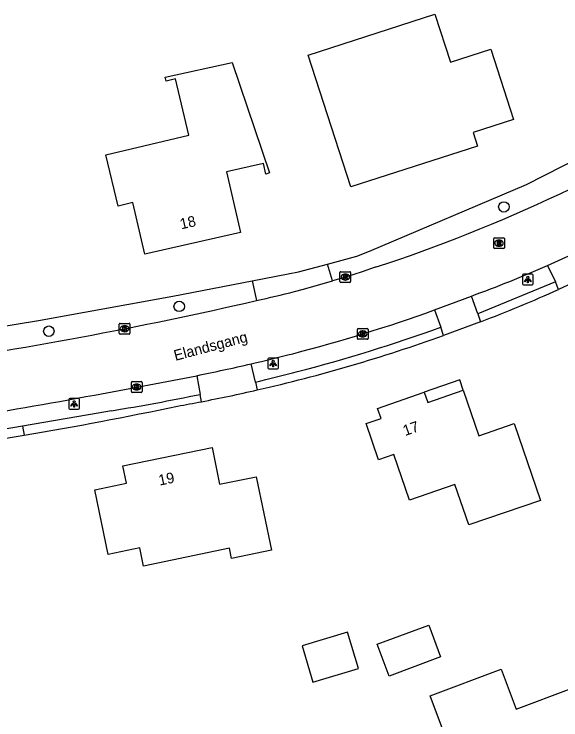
# Model space of a CAD drawing. Extents: x 162675 to 163482, y 379761 to 381227.
# Drawn here: x 163201.6 to 163252.7, y 380752.6 to 380818.6 of the extents above; entities that cross this region are included whole.
import ezdxf

# ---------------------------------------------------------------- set-up
doc = ezdxf.new("R2010")
doc.units = 0
for name, color, linetype in [('IMGEO_Berm_groen', 7, 'Continuous'), ('IMGEO_Boom', 7, 'Continuous'), ('IMGEO_Haag', 7, 'Continuous'), ('IMGEO_Kolk', 7, 'Continuous'), ('IMGEO_Lichtpunt', 7, 'Continuous'), ('IMGEO_Openbare_ruimte_label', 7, 'Continuous'), ('IMGEO_Pand', 7, 'Continuous'), ('IMGEO_Pand_nummerreeks', 7, 'Continuous'), ('IMGEO_Pand_overbouw', 7, 'Continuous'), ('IMGEO_Pand_vergunning_verleend', 7, 'Continuous'), ('IMGEO_Parkeervlak_halfverhard', 7, 'Continuous'), ('IMGEO_Rijbaan_lokaal_gesloten', 7, 'Continuous'), ('IMGEO_Rijbaan_lokaal_onverhard', 7, 'Continuous'), ('IMGEO_Rioolput', 7, 'Continuous'), ('IMGEO_Voetpad_halfverhard', 7, 'Continuous'), ('IMGEO_Voetpad_open', 7, 'Continuous')]:
    doc.layers.add(name, color=color, linetype=linetype)

msp = doc.modelspace()

# ---------------------------------------------------------------- linework, layer by layer
at = {"layer": 'IMGEO_Berm_groen'}
for points in [[(163230.868, 380795.207), (163233.609, 380795.947), (163234.804, 380796.412), (163249.489, 380802.652), (163259.718, 380807.867), (163268.827, 380813.377)], [(163173.288, 380785.441), (163177.861, 380785.922), (163181.694, 380786.429), (163187.844, 380787.314), (163203.861, 380789.941), (163216.422, 380792.223), (163223.823, 380793.651)]]:
    msp.add_lwpolyline(points, dxfattribs=at)
at = {"layer": 'IMGEO_Boom'}
for centre in [(163247.37, 380800.564), (163217.009, 380791.259), (163204.814, 380788.94)]:
    msp.add_circle(centre, 0.489, dxfattribs=at)
at = {"layer": 'IMGEO_Haag'}
for centre, radius, start, end in [((163195.538, 380919.917), 139.248, 290.89313, 294.13752), ((163190.309, 380931.997), 152.395, 282.88947, 289.71606), ((163140.316, 381145.611), 371.646, 279.63266, 281.88343), ((163191.939, 380923.234), 143.482, 279.99656, 280.90574)]:
    msp.add_arc(centre, radius, start, end, dxfattribs=at)
at = {"layer": 'IMGEO_Kolk'}
for p, q in [((163232.041, 380793.576), (163232.041, 380794.428)), ((163232.116, 380794.502), (163232.968, 380794.502)), ((163233.042, 380794.428), (163233.042, 380793.576)), ((163232.552, 380793.722), (163232.527, 380793.722)), ((163232.529, 380794.282), (163232.554, 380794.282)), ((163232.968, 380793.502), (163232.116, 380793.502)), ((163211.475, 380789.669), (163212.327, 380789.669)), ((163211.4, 380788.743), (163211.4, 380789.595)), ((163211.888, 380789.449), (163211.913, 380789.449)), ((163212.401, 380789.595), (163212.401, 380788.743)), ((163233.67, 380788.26), (163233.67, 380789.112)), ((163233.745, 380789.186), (163234.597, 380789.186)), ((163234.671, 380789.112), (163234.671, 380788.26)), ((163212.327, 380788.669), (163211.475, 380788.669)), ((163211.911, 380788.889), (163211.886, 380788.889)), ((163234.181, 380788.406), (163234.156, 380788.406)), ((163234.158, 380788.966), (163234.183, 380788.966)), ((163234.597, 380788.186), (163233.745, 380788.186)), ((163212.53, 380783.293), (163212.53, 380784.145)), ((163212.605, 380784.219), (163213.457, 380784.219)), ((163213.018, 380783.999), (163213.043, 380783.999)), ((163213.531, 380784.145), (163213.531, 380783.293)), ((163213.457, 380783.219), (163212.605, 380783.219)), ((163213.041, 380783.439), (163213.016, 380783.439))]:
    msp.add_line(p, q, dxfattribs=at)
for points in [[(163232.041, 380793.576), (163232.041, 380794.428)], [(163232.116, 380794.502), (163232.968, 380794.502)], [(163233.042, 380794.428), (163233.042, 380793.576)], [(163232.362, 380794.202), (163232.485, 380794.202), (163232.485, 380794.051), (163232.615, 380794.202), (163232.779, 380794.202), (163232.633, 380794.051), (163232.786, 380793.802), (163232.634, 380793.802), (163232.549, 380793.966), (163232.485, 380793.899), (163232.485, 380793.802), (163232.362, 380793.802), (163232.362, 380794.202)], [(163232.968, 380793.502), (163232.116, 380793.502)], [(163211.475, 380789.669), (163212.327, 380789.669)], [(163211.4, 380788.743), (163211.4, 380789.595)], [(163211.721, 380789.369), (163211.844, 380789.369), (163211.844, 380789.218), (163211.974, 380789.369), (163212.138, 380789.369), (163211.992, 380789.218), (163212.145, 380788.969), (163211.993, 380788.969), (163211.908, 380789.133), (163211.844, 380789.066), (163211.844, 380788.969), (163211.721, 380788.969), (163211.721, 380789.369)], [(163212.401, 380789.595), (163212.401, 380788.743)], [(163233.67, 380788.26), (163233.67, 380789.112)], [(163233.745, 380789.186), (163234.597, 380789.186)], [(163234.671, 380789.112), (163234.671, 380788.26)], [(163212.327, 380788.669), (163211.475, 380788.669)], [(163233.991, 380788.886), (163234.114, 380788.886), (163234.114, 380788.735), (163234.244, 380788.886), (163234.408, 380788.886), (163234.262, 380788.735), (163234.415, 380788.486), (163234.263, 380788.486), (163234.178, 380788.65), (163234.114, 380788.583), (163234.114, 380788.486), (163233.991, 380788.486), (163233.991, 380788.886)], [(163234.597, 380788.186), (163233.745, 380788.186)], [(163212.53, 380783.293), (163212.53, 380784.145)], [(163212.605, 380784.219), (163213.457, 380784.219)], [(163212.851, 380783.919), (163212.974, 380783.919), (163212.974, 380783.768), (163213.104, 380783.919), (163213.268, 380783.919), (163213.122, 380783.768), (163213.275, 380783.519), (163213.123, 380783.519), (163213.038, 380783.683), (163212.974, 380783.616), (163212.974, 380783.519), (163212.851, 380783.519), (163212.851, 380783.919)], [(163213.531, 380784.145), (163213.531, 380783.293)], [(163213.457, 380783.219), (163212.605, 380783.219)]]:
    msp.add_lwpolyline(points, dxfattribs=at)
for centre, start, end in [((163232.118, 380794.426), 91.55205, 178.44795), ((163232.118, 380794.426), 91.55205, 178.44795), ((163232.966, 380794.426), 1.55205, 88.44795), ((163232.966, 380794.426), 1.55205, 88.44795), ((163232.118, 380793.578), 181.55205, 268.44795), ((163232.118, 380793.578), 181.55205, 268.44795), ((163232.966, 380793.578), 271.55205, 358.44795), ((163232.966, 380793.578), 271.55205, 358.44795), ((163211.477, 380789.593), 91.55205, 178.44795), ((163211.477, 380789.593), 91.55205, 178.44795), ((163212.325, 380789.593), 1.55205, 88.44795), ((163212.325, 380789.593), 1.55205, 88.44795), ((163233.747, 380789.11), 91.55205, 178.44795), ((163233.747, 380789.11), 91.55205, 178.44795), ((163234.595, 380789.11), 1.55205, 88.44795), ((163234.595, 380789.11), 1.55205, 88.44795), ((163211.477, 380788.745), 181.55205, 268.44795), ((163211.477, 380788.745), 181.55205, 268.44795), ((163212.325, 380788.745), 271.55205, 358.44795), ((163212.325, 380788.745), 271.55205, 358.44795), ((163233.747, 380788.262), 181.55205, 268.44795), ((163233.747, 380788.262), 181.55205, 268.44795), ((163234.595, 380788.262), 271.55205, 358.44795), ((163234.595, 380788.262), 271.55205, 358.44795), ((163212.607, 380784.143), 91.55205, 178.44795), ((163212.607, 380784.143), 91.55205, 178.44795), ((163213.455, 380784.143), 1.55205, 88.44795), ((163213.455, 380784.143), 1.55205, 88.44795), ((163212.607, 380783.295), 181.55205, 268.44795), ((163212.607, 380783.295), 181.55205, 268.44795), ((163213.455, 380783.295), 271.55205, 358.44795), ((163213.455, 380783.295), 271.55205, 358.44795)]:
    msp.add_arc(centre, 0.0765, start, end, dxfattribs=at)
for centre, major_axis, ratio, start_param, end_param in [((163232.528, 380794.002), (-0.387, 0.002), 0.722429, 4.712389, 7.853982), ((163232.553, 380794.002), (-0.39, 0.002), 0.717154, 1.570796, 4.712389), ((163211.887, 380789.169), (-0.387, 0.002), 0.722429, 4.712389, 7.853982), ((163211.912, 380789.169), (-0.39, 0.002), 0.717154, 1.570796, 4.712389), ((163234.157, 380788.686), (-0.387, 0.002), 0.722429, 4.712389, 7.853982), ((163234.182, 380788.686), (-0.39, 0.002), 0.717154, 1.570796, 4.712389), ((163213.017, 380783.719), (-0.387, 0.002), 0.722429, 4.712389, 7.853982), ((163213.042, 380783.719), (-0.39, 0.002), 0.717154, 1.570796, 4.712389)]:
    msp.add_ellipse(centre, major_axis=major_axis, ratio=ratio, start_param=start_param, end_param=end_param, dxfattribs=at)
at = {"layer": 'IMGEO_Lichtpunt'}
for p, q in [((163249.115, 380794.181), (163249.115, 380793.374)), ((163249.115, 380794.181), (163249.115, 380793.374)), ((163250.017, 380794.276), (163249.209, 380794.276)), ((163250.017, 380794.276), (163249.209, 380794.276)), ((163250.111, 380793.374), (163250.111, 380794.181)), ((163250.111, 380793.374), (163250.111, 380794.181)), ((163249.209, 380793.28), (163250.017, 380793.28)), ((163249.209, 380793.28), (163250.017, 380793.28)), ((163226.196, 380786.412), (163225.388, 380786.412)), ((163226.196, 380786.412), (163225.388, 380786.412)), ((163225.294, 380786.317), (163225.294, 380785.51)), ((163225.294, 380786.317), (163225.294, 380785.51)), ((163226.29, 380785.51), (163226.29, 380786.317)), ((163226.29, 380785.51), (163226.29, 380786.317)), ((163225.388, 380785.416), (163226.196, 380785.416)), ((163225.388, 380785.416), (163226.196, 380785.416)), ((163206.691, 380782.542), (163206.691, 380781.735)), ((163206.691, 380782.542), (163206.691, 380781.735)), ((163207.593, 380782.637), (163206.785, 380782.637)), ((163207.593, 380782.637), (163206.785, 380782.637)), ((163207.687, 380781.735), (163207.687, 380782.542)), ((163207.687, 380781.735), (163207.687, 380782.542)), ((163206.785, 380781.641), (163207.593, 380781.641)), ((163206.785, 380781.641), (163207.593, 380781.641))]:
    msp.add_line(p, q, dxfattribs=at)
for points in [[(163249.489, 380793.845), (163249.528, 380793.817), (163249.34, 380793.555), (163249.302, 380793.582), (163249.489, 380793.845)], [(163249.591, 380793.797), (163249.638, 380793.797), (163249.638, 380793.475), (163249.591, 380793.475), (163249.591, 380793.797)], [(163249.701, 380793.817), (163249.739, 380793.844), (163249.926, 380793.582), (163249.887, 380793.554), (163249.701, 380793.817)], [(163225.668, 380785.981), (163225.707, 380785.953), (163225.519, 380785.691), (163225.481, 380785.718), (163225.668, 380785.981)], [(163225.77, 380785.933), (163225.817, 380785.933), (163225.817, 380785.611), (163225.77, 380785.611), (163225.77, 380785.933)], [(163225.88, 380785.953), (163225.918, 380785.98), (163226.105, 380785.718), (163226.066, 380785.69), (163225.88, 380785.953)], [(163207.065, 380782.206), (163207.104, 380782.178), (163206.916, 380781.916), (163206.878, 380781.943), (163207.065, 380782.206)], [(163207.167, 380782.158), (163207.214, 380782.158), (163207.214, 380781.836), (163207.167, 380781.836), (163207.167, 380782.158)], [(163207.277, 380782.178), (163207.315, 380782.205), (163207.502, 380781.943), (163207.463, 380781.915), (163207.277, 380782.178)]]:
    msp.add_lwpolyline(points, dxfattribs=at)
for centre in [(163249.614, 380793.979), (163225.793, 380786.115), (163207.19, 380782.34)]:
    msp.add_circle(centre, 0.0994, dxfattribs=at)
for centre, start, end in [((163249.209, 380794.181), 90, 180), ((163249.209, 380794.181), 90, 180), ((163250.017, 380794.181), 0, 90), ((163250.017, 380794.181), 0, 90), ((163249.209, 380793.374), 180, 270), ((163249.209, 380793.374), 180, 270), ((163250.017, 380793.374), 270, 0), ((163250.017, 380793.374), 270, 360), ((163225.388, 380786.317), 90, 180), ((163225.388, 380786.317), 90, 180), ((163226.196, 380786.317), 0, 90), ((163226.196, 380786.317), 0, 90), ((163225.388, 380785.51), 180, 270), ((163225.388, 380785.51), 180, 270), ((163226.196, 380785.51), 270, 0), ((163226.196, 380785.51), 270, 360), ((163206.785, 380782.542), 90, 180), ((163206.785, 380782.542), 90, 180), ((163207.593, 380782.542), 0, 90), ((163207.593, 380782.542), 0, 90), ((163206.785, 380781.735), 180, 270), ((163206.785, 380781.735), 180, 270), ((163207.593, 380781.735), 270, 0), ((163207.593, 380781.735), 270, 360)]:
    msp.add_arc(centre, 0.0946, start, end, dxfattribs=at)
at = {"layer": 'IMGEO_Pand'}
for points in [[(163225.467, 380803.755), (163225.104, 380803.641), (163224.879, 380804.63), (163221.435, 380803.846), (163222.729, 380798.184), (163213.798, 380796.144), (163212.678, 380800.983), (163211.287, 380800.647), (163210.155, 380805.438), (163217.9, 380807.267), (163216.658, 380812.528), (163215.786, 380812.322), (163215.7, 380812.687), (163221.949, 380814.079), (163225.467, 380803.755)], [(163242.8, 380774.592), (163238.537, 380773.133), (163237.079, 380777.396), (163235.652, 380776.908), (163234.487, 380780.311), (163235.891, 380780.758), (163235.561, 380781.702), (163239.928, 380783.229), (163240.253, 380782.281), (163243.576, 380783.412), (163245.019, 380779.155), (163248.332, 380780.297), (163250.792, 380773.113), (163244.091, 380770.819), (163242.8, 380774.592)], [(163221.909, 380767.674), (163221.701, 380768.655), (163213.679, 380766.955), (163213.313, 380768.669), (163210.372, 380768.041), (163209.126, 380774.107), (163212.075, 380774.716), (163211.744, 380776.336), (163220.088, 380778.06), (163220.781, 380774.626), (163224.215, 380775.324), (163225.644, 380768.451), (163221.909, 380767.674)], [(163240.353, 380761.442), (163241.455, 380758.477), (163236.639, 380756.687), (163235.537, 380759.653), (163240.353, 380761.442)], [(163228.495, 380759.519), (163229.52, 380756.102), (163233.777, 380757.379), (163232.752, 380760.796), (163228.495, 380759.519)], [(163247.112, 380757.329), (163248.511, 380753.586), (163253.659, 380755.51), (163254.884, 380752.235), (163256.298, 380752.763), (163257.331, 380750), (163257.558, 380749.394), (163256.169, 380748.87), (163256.521, 380747.934), (163248.914, 380745.076), (163247.693, 380748.359), (163246.755, 380748.011), (163246.407, 380748.945), (163243.125, 380747.725), (163242.279, 380750), (163240.475, 380754.848), (163247.112, 380757.329)]]:
    msp.add_lwpolyline(points, dxfattribs=at)
at = {"layer": 'IMGEO_Pand_overbouw'}
msp.add_lwpolyline([(163243.576, 380783.412), (163243.259, 380784.391), (163239.928, 380783.229), (163240.253, 380782.281)], close=True, dxfattribs=at)
at = {"layer": 'IMGEO_Pand_vergunning_verleend'}
msp.add_lwpolyline([(163229.073, 380814.769), (163240.915, 380818.595), (163242.371, 380814.088), (163246.159, 380815.312), (163248.278, 380808.753), (163244.49, 380807.529), (163244.902, 380806.254), (163233.06, 380802.429), (163229.073, 380814.769)], dxfattribs=at)
at = {"layer": 'IMGEO_Parkeervlak_halfverhard'}
for points in [[(163252.2, 380793.545), (163244.926, 380790.553)], [(163210.662, 380781.496), (163209.424, 380781.271), (163202.358, 380780.058)]]:
    msp.add_lwpolyline(points, dxfattribs=at)
for centre, radius, start, end in [((163187.829, 380938.74), 158.77, 284.68701, 289.74283), ((163179.238, 380973.675), 194.742, 283.32805, 284.52602), ((163179.848, 380971.367), 192.355, 279.21818, 281.73164)]:
    msp.add_arc(centre, radius, start, end, dxfattribs=at)
at = {"layer": 'IMGEO_Rijbaan_lokaal_gesloten'}
for points in [[(163251.462, 380795.09), (163254.808, 380796.619)], [(163235.335, 380794.916), (163234.122, 380794.496), (163232.546, 380794.003), (163231.337, 380793.654)], [(163227.797, 380792.637), (163228.639, 380792.877), (163231.337, 380793.654)], [(163240.895, 380790.923), (163244.329, 380792.222)], [(163209.09, 380782.97), (163218.641, 380784.779)]]:
    msp.add_lwpolyline(points, dxfattribs=at)
for centre, radius, start, end in [((163190.18, 380933.564), 145.816, 288.03946, 302.61666), ((163205.38, 380899.396), 114.032, 289.97203, 293.83561), ((163136.072, 381176.052), 394.234, 282.92284, 283.45409), ((163133.189, 381188.114), 406.635, 278.20603, 282.93874), ((163188.694, 380936.607), 154.754, 284.57899, 289.71338), ((163179.359, 380977.794), 196.969, 283.01906, 284.19138), ((163178.537, 380981.082), 200.358, 281.54653, 283.03629), ((163130.674, 381199.952), 424.291, 278.87006, 280.65045)]:
    msp.add_arc(centre, radius, start, end, dxfattribs=at)
at = {"layer": 'IMGEO_Rijbaan_lokaal_onverhard'}
for points in [[(163223.823, 380793.651), (163227.184, 380794.299), (163228.163, 380794.477), (163230.868, 380795.207)], [(163231.337, 380793.654), (163230.868, 380795.207)], [(163223.823, 380793.651), (163224.238, 380791.803)]]:
    msp.add_lwpolyline(points, dxfattribs=at)
at = {"layer": 'IMGEO_Rioolput'}
for p, q in [((163246.419, 380796.746), (163246.419, 380797.598)), ((163246.494, 380797.672), (163247.346, 380797.672)), ((163247.42, 380797.598), (163247.42, 380796.746)), ((163246.907, 380797.452), (163246.932, 380797.452)), ((163247.346, 380796.672), (163246.494, 380796.672)), ((163246.93, 380796.892), (163246.905, 380796.892))]:
    msp.add_line(p, q, dxfattribs=at)
for points in [[(163246.419, 380796.746), (163246.419, 380797.598)], [(163246.494, 380797.672), (163247.346, 380797.672)], [(163247.42, 380797.598), (163247.42, 380796.746)], [(163247.008, 380797.37), (163246.756, 380797.372), (163246.756, 380796.972)], [(163246.756, 380796.972), (163246.88, 380796.972), (163246.88, 380797.134), (163246.891, 380797.134)], [(163246.934, 380797.291), (163246.88, 380797.291), (163246.88, 380797.21)], [(163246.88, 380797.21), (163246.932, 380797.21)], [(163246.938, 380797.105), (163247.009, 380796.972), (163247.149, 380796.972), (163247.084, 380797.098)], [(163247.346, 380796.672), (163246.494, 380796.672)]]:
    msp.add_lwpolyline(points, dxfattribs=at)
for centre, radius, start, end in [((163246.496, 380797.596), 0.0765, 91.55205, 178.44795), ((163246.496, 380797.596), 0.0765, 91.55205, 178.44795), ((163247.344, 380797.596), 0.0765, 1.55205, 88.44795), ((163247.344, 380797.596), 0.0765, 1.55205, 88.44795), ((163246.89, 380797.081), 0.0533, 26.02933, 88.69889), ((163246.916, 380797.399), 0.19, 274.7715, 282.96867), ((163246.94, 380797.195), 0.0964, 77.00612, 93.18647), ((163246.954, 380797.252), 0.0378, 276.66336, 79.67722), ((163247.007, 380797.26), 0.109, 350.36119, 89.41601), ((163247.005, 380797.26), 0.112, 277.58423, 350.98172), ((163246.989, 380797.045), 0.108, 29.51342, 73.79051), ((163246.496, 380796.748), 0.0765, 181.55205, 268.44795), ((163246.496, 380796.748), 0.0765, 181.55205, 268.44795), ((163247.344, 380796.748), 0.0765, 271.55205, 358.44795), ((163247.344, 380796.748), 0.0765, 271.55205, 358.44795)]:
    msp.add_arc(centre, radius, start, end, dxfattribs=at)
for centre, major_axis, ratio, start_param, end_param in [((163246.906, 380797.172), (-0.387, 0.002), 0.722429, 4.712389, 7.853982), ((163246.931, 380797.172), (-0.39, 0.002), 0.717154, 1.570796, 4.712389)]:
    msp.add_ellipse(centre, major_axis=major_axis, ratio=ratio, start_param=start_param, end_param=end_param, dxfattribs=at)
at = {"layer": 'IMGEO_Voetpad_halfverhard'}
for points in [[(163202.358, 380780.058), (163196.347, 380779.026)], [(163202.358, 380780.058), (163202.504, 380779.205)]]:
    msp.add_lwpolyline(points, dxfattribs=at)
msp.add_arc((163140.365, 381145.877), 371.9, 277.73293, 279.61844, dxfattribs=at)
at = {"layer": 'IMGEO_Voetpad_open'}
for points in [[(163251.462, 380795.09), (163252.2, 380793.545)], [(163255.901, 380794.419), (163252.481, 380792.843)], [(163252.481, 380792.843), (163252.2, 380793.545)], [(163244.926, 380790.553), (163244.329, 380792.222)], [(163240.895, 380790.923), (163241.461, 380789.303)], [(163244.926, 380790.553), (163245.198, 380789.824)], [(163245.198, 380789.824), (163241.721, 380788.536)], [(163241.721, 380788.536), (163241.461, 380789.303)], [(163224.131, 380784.178), (163223.731, 380785.888)], [(163218.641, 380784.779), (163218.959, 380783.03)], [(163224.131, 380784.178), (163224.304, 380783.442)], [(163219.085, 380782.343), (163218.959, 380783.03)]]:
    msp.add_lwpolyline(points, dxfattribs=at)
msp.add_arc((163190.549, 380930.797), 151.171, 280.88065, 282.9022, dxfattribs=at)

# ---------------------------------------------------------------- texts
at = {"layer": 'IMGEO_Openbare_ruimte_label'}
msp.add_text('Elandsgang', height=1, rotation=14.89819, dxfattribs=at).set_placement((163216.653, 380786.159))
at = {"layer": 'IMGEO_Pand_nummerreeks'}
for s, rotation, p in [('18', 12.86863, (163217.196, 380798.459)), ('17', 19.27495, (163238.134, 380779.126)), ('19', 11.47634, (163215.174, 380774.495))]:
    msp.add_text(s, height=1, rotation=rotation, dxfattribs=at).set_placement(p)

doc.saveas('drawing.dxf')
